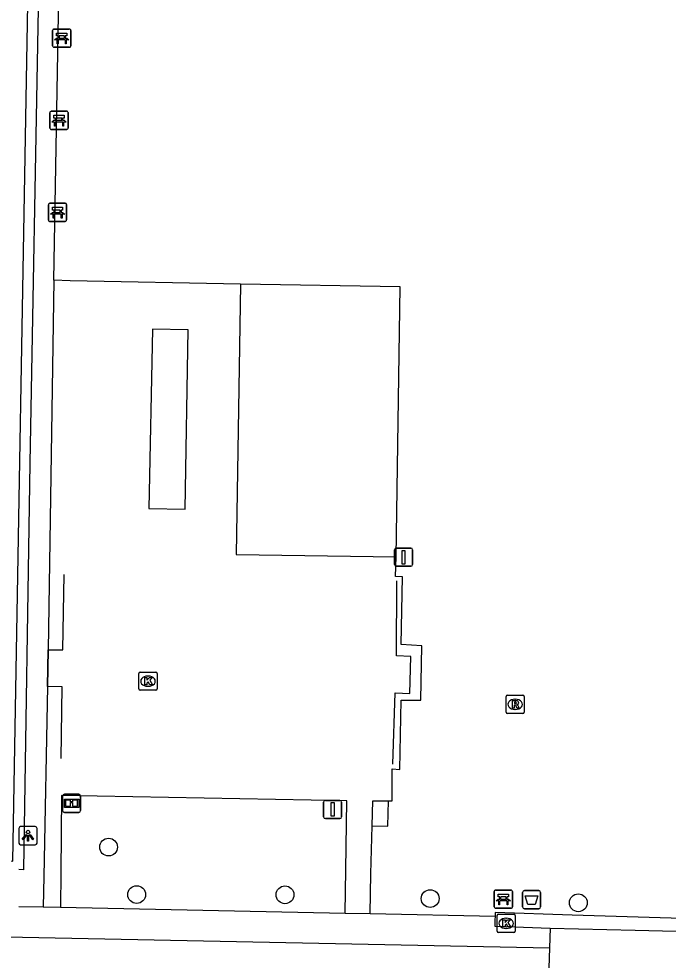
# Model space of a CAD drawing. Extents: x 161477 to 163040, y 383680 to 384868.
# Drawn here: x 161975.3 to 162011, y 384690.8 to 384742.5 of the extents above; entities that cross this region are included whole.
import ezdxf

# ---------------------------------------------------------------- set-up
doc = ezdxf.new("R2010")
doc.units = 0
for name, color, linetype in [('IMGEO_Afsluitpaal', 7, 'Continuous'), ('IMGEO_Afvalbak', 7, 'Continuous'), ('IMGEO_Bank', 7, 'Continuous'), ('IMGEO_Boom', 7, 'Continuous'), ('IMGEO_Hek', 7, 'Continuous'), ('IMGEO_Informatiebord', 7, 'Continuous'), ('IMGEO_Kolk', 7, 'Continuous'), ('IMGEO_Lage_trafo', 7, 'Continuous'), ('IMGEO_Lichtpunt', 7, 'Continuous'), ('IMGEO_Rijbaan_lokaal_halfverhard', 7, 'Continuous'), ('IMGEO_Rijbaan_lokaal_open', 7, 'Continuous'), ('IMGEO_Rioolput', 7, 'Continuous'), ('IMGEO_Voetpad_open', 7, 'Continuous')]:
    doc.layers.add(name, color=color, linetype=linetype)

msp = doc.modelspace()

# ---------------------------------------------------------------- linework, layer by layer
at = {"layer": 'IMGEO_Afsluitpaal'}
for p, q in [((161995.985, 384712.51), (161995.985, 384713.31)), ((161995.985, 384713.31), (161995.985, 384712.51)), ((161996.085, 384713.41), (161996.875, 384713.41)), ((161996.875, 384713.41), (161996.085, 384713.41)), ((161996.975, 384713.31), (161996.975, 384712.51)), ((161996.975, 384712.51), (161996.975, 384713.31)), ((161996.875, 384712.41), (161996.085, 384712.41)), ((161996.085, 384712.41), (161996.875, 384712.41)), ((161992.085, 384698.64), (161992.085, 384699.44)), ((161992.085, 384699.44), (161992.085, 384698.64)), ((161992.185, 384699.54), (161992.975, 384699.54)), ((161992.975, 384699.54), (161992.185, 384699.54)), ((161993.075, 384699.44), (161993.075, 384698.64)), ((161993.075, 384698.64), (161993.075, 384699.44)), ((161992.975, 384698.54), (161992.185, 384698.54)), ((161992.185, 384698.54), (161992.975, 384698.54))]:
    msp.add_line(p, q, dxfattribs=at)
for points in [[(161996.405, 384713.285), (161996.555, 384713.285), (161996.555, 384712.535), (161996.405, 384712.535), (161996.405, 384713.285)], [(161992.505, 384699.415), (161992.655, 384699.415), (161992.655, 384698.665), (161992.505, 384698.665), (161992.505, 384699.415)]]:
    msp.add_lwpolyline(points, dxfattribs=at)
for centre, start, end in [((161996.085, 384713.31), 90, 180), ((161996.085, 384713.31), 90, 180), ((161996.875, 384713.31), 0, 90), ((161996.875, 384713.31), 360, 90), ((161996.085, 384712.51), 180, 270), ((161996.085, 384712.51), 180, 270), ((161996.875, 384712.51), 270, 0), ((161996.875, 384712.51), 270, 0), ((161992.185, 384699.44), 90, 180), ((161992.185, 384699.44), 90, 180), ((161992.975, 384699.44), 0, 90), ((161992.975, 384699.44), 360, 90), ((161992.185, 384698.64), 180, 270), ((161992.185, 384698.64), 180, 270), ((161992.975, 384698.64), 270, 0), ((161992.975, 384698.64), 270, 0)]:
    msp.add_arc(centre, 0.1, start, end, dxfattribs=at)
at = {"layer": 'IMGEO_Afvalbak'}
for p, q in [((162003.015, 384693.68), (162003.015, 384694.48)), ((162003.015, 384694.48), (162003.015, 384693.68)), ((162003.115, 384694.58), (162003.905, 384694.58)), ((162003.905, 384694.58), (162003.115, 384694.58)), ((162004.005, 384694.48), (162004.005, 384693.68)), ((162004.005, 384693.68), (162004.005, 384694.48)), ((162003.905, 384693.58), (162003.115, 384693.58)), ((162003.115, 384693.58), (162003.905, 384693.58))]:
    msp.add_line(p, q, dxfattribs=at)
msp.add_lwpolyline([(162003.158, 384694.294), (162003.862, 384694.294), (162003.713, 384693.824), (162003.307, 384693.824), (162003.158, 384694.294)], dxfattribs=at)
for centre, start, end in [((162003.115, 384694.48), 90, 180), ((162003.115, 384694.48), 90, 180), ((162003.905, 384694.48), 0, 90), ((162003.905, 384694.48), 360, 90), ((162003.115, 384693.68), 180, 270), ((162003.115, 384693.68), 180, 270), ((162003.905, 384693.68), 270, 0), ((162003.905, 384693.68), 270, 0)]:
    msp.add_arc(centre, 0.1, start, end, dxfattribs=at)
at = {"layer": 'IMGEO_Bank'}
for p, q in [((161977.19, 384741.025), (161977.19, 384741.866)), ((161977.19, 384741.866), (161977.19, 384741.025)), ((161977.265, 384741.95), (161978.106, 384741.95)), ((161978.106, 384741.95), (161977.265, 384741.95)), ((161978.19, 384741.875), (161978.19, 384741.034)), ((161978.19, 384741.034), (161978.19, 384741.875)), ((161977.887, 384741.348), (161977.494, 384741.348)), ((161977.499, 384741.456), (161977.499, 384741.562)), ((161977.543, 384741.562), (161977.543, 384741.456)), ((161977.831, 384741.568), (161977.549, 384741.568)), ((161977.549, 384741.45), (161977.831, 384741.45)), ((161977.837, 384741.456), (161977.837, 384741.562)), ((161977.881, 384741.562), (161977.881, 384741.456)), ((161978.115, 384740.95), (161977.274, 384740.95)), ((161977.274, 384740.95), (161978.115, 384740.95)), ((161977.04, 384736.505), (161977.04, 384737.346)), ((161977.04, 384737.346), (161977.04, 384736.505)), ((161977.115, 384737.43), (161977.956, 384737.43)), ((161977.956, 384737.43), (161977.115, 384737.43)), ((161978.04, 384737.355), (161978.04, 384736.514)), ((161978.04, 384736.514), (161978.04, 384737.355)), ((161977.737, 384736.828), (161977.344, 384736.828)), ((161977.349, 384736.936), (161977.349, 384737.042)), ((161977.393, 384737.042), (161977.393, 384736.936)), ((161977.681, 384737.048), (161977.399, 384737.048)), ((161977.399, 384736.93), (161977.681, 384736.93)), ((161977.687, 384736.936), (161977.687, 384737.042)), ((161977.731, 384737.042), (161977.731, 384736.936)), ((161977.965, 384736.43), (161977.124, 384736.43)), ((161977.124, 384736.43), (161977.965, 384736.43)), ((161976.96, 384731.445), (161976.96, 384732.286)), ((161976.96, 384732.286), (161976.96, 384731.445)), ((161977.035, 384732.37), (161977.876, 384732.37)), ((161977.876, 384732.37), (161977.035, 384732.37)), ((161977.269, 384731.876), (161977.269, 384731.982)), ((161977.313, 384731.982), (161977.313, 384731.876)), ((161977.601, 384731.988), (161977.319, 384731.988)), ((161977.607, 384731.876), (161977.607, 384731.982)), ((161977.651, 384731.982), (161977.651, 384731.876)), ((161977.96, 384732.295), (161977.96, 384731.454)), ((161977.96, 384731.454), (161977.96, 384732.295)), ((161977.657, 384731.768), (161977.264, 384731.768)), ((161977.319, 384731.87), (161977.601, 384731.87)), ((161977.885, 384731.37), (161977.044, 384731.37)), ((161977.044, 384731.37), (161977.885, 384731.37)), ((162001.46, 384693.685), (162001.46, 384694.526)), ((162001.46, 384694.526), (162001.46, 384693.685)), ((162001.535, 384694.61), (162002.376, 384694.61)), ((162002.376, 384694.61), (162001.535, 384694.61)), ((162001.769, 384694.116), (162001.769, 384694.222)), ((162001.813, 384694.222), (162001.813, 384694.116)), ((162002.101, 384694.228), (162001.819, 384694.228)), ((162002.107, 384694.116), (162002.107, 384694.222)), ((162002.151, 384694.222), (162002.151, 384694.116)), ((162002.46, 384694.535), (162002.46, 384693.694)), ((162002.46, 384693.694), (162002.46, 384694.535)), ((162002.385, 384693.61), (162001.544, 384693.61)), ((162001.544, 384693.61), (162002.385, 384693.61)), ((162002.157, 384694.008), (162001.764, 384694.008)), ((162001.819, 384694.11), (162002.101, 384694.11))]:
    msp.add_line(p, q, dxfattribs=at)
for points in [[(161977.437, 384741.348), (161977.295, 384741.348), (161977.407, 384741.45), (161977.493, 384741.45)], [(161977.493, 384741.568), (161977.407, 384741.568), (161977.407, 384741.729), (161977.97, 384741.729), (161977.97, 384741.568), (161977.887, 384741.568)], [(161977.487, 384741.341), (161977.487, 384741.134), (161977.444, 384741.134), (161977.444, 384741.341)], [(161977.887, 384741.45), (161977.97, 384741.45), (161978.082, 384741.348), (161977.943, 384741.348)], [(161977.937, 384741.341), (161977.937, 384741.134), (161977.893, 384741.134), (161977.893, 384741.341)], [(161977.343, 384737.048), (161977.257, 384737.048), (161977.257, 384737.209), (161977.82, 384737.209), (161977.82, 384737.048), (161977.737, 384737.048)], [(161977.287, 384736.828), (161977.145, 384736.828), (161977.257, 384736.93), (161977.343, 384736.93)], [(161977.337, 384736.821), (161977.337, 384736.614), (161977.294, 384736.614), (161977.294, 384736.821)], [(161977.737, 384736.93), (161977.82, 384736.93), (161977.932, 384736.828), (161977.793, 384736.828)], [(161977.787, 384736.821), (161977.787, 384736.614), (161977.743, 384736.614), (161977.743, 384736.821)], [(161977.263, 384731.988), (161977.177, 384731.988), (161977.177, 384732.149), (161977.74, 384732.149), (161977.74, 384731.988), (161977.657, 384731.988)], [(161977.207, 384731.768), (161977.065, 384731.768), (161977.177, 384731.87), (161977.263, 384731.87)], [(161977.257, 384731.761), (161977.257, 384731.554), (161977.214, 384731.554), (161977.214, 384731.761)], [(161977.657, 384731.87), (161977.74, 384731.87), (161977.852, 384731.768), (161977.713, 384731.768)], [(161977.707, 384731.761), (161977.707, 384731.554), (161977.663, 384731.554), (161977.663, 384731.761)], [(162001.763, 384694.228), (162001.677, 384694.228), (162001.677, 384694.389), (162002.24, 384694.389), (162002.24, 384694.228), (162002.157, 384694.228)], [(162001.707, 384694.008), (162001.565, 384694.008), (162001.677, 384694.11), (162001.763, 384694.11)], [(162001.757, 384694.001), (162001.757, 384693.794), (162001.714, 384693.794), (162001.714, 384694.001)], [(162002.157, 384694.11), (162002.24, 384694.11), (162002.352, 384694.008), (162002.213, 384694.008)], [(162002.207, 384694.001), (162002.207, 384693.794), (162002.163, 384693.794), (162002.163, 384694.001)]]:
    msp.add_lwpolyline(points, dxfattribs=at)
for centre, radius, start, end in [((161977.268, 384741.872), 0.0779, 92.4484, 184.2845), ((161977.268, 384741.872), 0.0779, 92.4484, 184.2845), ((161978.112, 384741.872), 0.0779, 2.4484, 94.2845), ((161978.112, 384741.872), 0.0779, 2.4484, 94.2845), ((161977.437, 384741.341), 0.00671, 2.8957, 87.1043), ((161977.494, 384741.341), 0.00671, 92.8957, 177.1043), ((161977.492, 384741.561), 0.00671, 2.8957, 87.1043), ((161977.492, 384741.457), 0.00671, 272.8957, 357.1043), ((161977.549, 384741.561), 0.00671, 92.8957, 177.1043), ((161977.549, 384741.457), 0.00671, 182.8957, 267.1043), ((161977.831, 384741.561), 0.00671, 2.8957, 87.1043), ((161977.831, 384741.457), 0.00671, 272.8957, 357.1043), ((161977.888, 384741.561), 0.00671, 92.8957, 177.1043), ((161977.888, 384741.457), 0.00671, 182.8957, 267.1043), ((161977.886, 384741.341), 0.00671, 2.8957, 87.1043), ((161977.943, 384741.341), 0.00671, 92.8957, 177.1043), ((161977.268, 384741.028), 0.0779, 182.4484, 274.2845), ((161977.268, 384741.028), 0.0779, 182.4484, 274.2845), ((161978.112, 384741.028), 0.0779, 272.4484, 4.2845), ((161978.112, 384741.028), 0.0779, 272.4484, 4.2845), ((161977.118, 384737.352), 0.0779, 92.4484, 184.2845), ((161977.118, 384737.352), 0.0779, 92.4484, 184.2845), ((161977.962, 384737.352), 0.0779, 2.4484, 94.2845), ((161977.962, 384737.352), 0.0779, 2.4484, 94.2845), ((161977.287, 384736.821), 0.00671, 2.8957, 87.1043), ((161977.344, 384736.821), 0.00671, 92.8957, 177.1043), ((161977.342, 384737.041), 0.00671, 2.8957, 87.1043), ((161977.342, 384736.937), 0.00671, 272.8957, 357.1043), ((161977.399, 384737.041), 0.00671, 92.8957, 177.1043), ((161977.399, 384736.937), 0.00671, 182.8957, 267.1043), ((161977.681, 384737.041), 0.00671, 2.8957, 87.1043), ((161977.681, 384736.937), 0.00671, 272.8957, 357.1043), ((161977.738, 384737.041), 0.00671, 92.8957, 177.1043), ((161977.738, 384736.937), 0.00671, 182.8957, 267.1043), ((161977.736, 384736.821), 0.00671, 2.8957, 87.1043), ((161977.793, 384736.821), 0.00671, 92.8957, 177.1043), ((161977.118, 384736.508), 0.0779, 182.4484, 274.2845), ((161977.118, 384736.508), 0.0779, 182.4484, 274.2845), ((161977.962, 384736.508), 0.0779, 272.4484, 4.2845), ((161977.962, 384736.508), 0.0779, 272.4484, 4.2845), ((161977.038, 384732.292), 0.0779, 92.4484, 184.2845), ((161977.038, 384732.292), 0.0779, 92.4484, 184.2845), ((161977.262, 384731.981), 0.00671, 2.8957, 87.1043), ((161977.319, 384731.981), 0.00671, 92.8957, 177.1043), ((161977.601, 384731.981), 0.00671, 2.8957, 87.1043), ((161977.658, 384731.981), 0.00671, 92.8957, 177.1043), ((161977.882, 384732.292), 0.0779, 2.4484, 94.2845), ((161977.882, 384732.292), 0.0779, 2.4484, 94.2845), ((161977.038, 384731.448), 0.0779, 182.4484, 274.2845), ((161977.038, 384731.448), 0.0779, 182.4484, 274.2845), ((161977.207, 384731.761), 0.00671, 2.8957, 87.1043), ((161977.264, 384731.761), 0.00671, 92.8957, 177.1043), ((161977.262, 384731.877), 0.00671, 272.8957, 357.1043), ((161977.319, 384731.877), 0.00671, 182.8957, 267.1043), ((161977.601, 384731.877), 0.00671, 272.8957, 357.1043), ((161977.658, 384731.877), 0.00671, 182.8957, 267.1043), ((161977.656, 384731.761), 0.00671, 2.8957, 87.1043), ((161977.713, 384731.761), 0.00671, 92.8957, 177.1043), ((161977.882, 384731.448), 0.0779, 272.4484, 4.2845), ((161977.882, 384731.448), 0.0779, 272.4484, 4.2845), ((162001.538, 384694.532), 0.0779, 92.4484, 184.2845), ((162001.538, 384694.532), 0.0779, 92.4484, 184.2845), ((162001.762, 384694.221), 0.00671, 2.8957, 87.1043), ((162001.762, 384694.117), 0.00671, 272.8957, 357.1043), ((162001.819, 384694.221), 0.00671, 92.8957, 177.1043), ((162001.819, 384694.117), 0.00671, 182.8957, 267.1043), ((162002.101, 384694.221), 0.00671, 2.8957, 87.1043), ((162002.101, 384694.117), 0.00671, 272.8957, 357.1043), ((162002.158, 384694.221), 0.00671, 92.8957, 177.1043), ((162002.158, 384694.117), 0.00671, 182.8957, 267.1043), ((162002.382, 384694.532), 0.0779, 2.4484, 94.2845), ((162002.382, 384694.532), 0.0779, 2.4484, 94.2845), ((162001.538, 384693.688), 0.0779, 182.4484, 274.2845), ((162001.538, 384693.688), 0.0779, 182.4484, 274.2845), ((162001.707, 384694.001), 0.00671, 2.8957, 87.1043), ((162001.764, 384694.001), 0.00671, 92.8957, 177.1043), ((162002.156, 384694.001), 0.00671, 2.8957, 87.1043), ((162002.213, 384694.001), 0.00671, 92.8957, 177.1043), ((162002.382, 384693.688), 0.0779, 272.4484, 4.2845), ((162002.382, 384693.688), 0.0779, 272.4484, 4.2845)]:
    msp.add_arc(centre, radius, start, end, dxfattribs=at)
at = {"layer": 'IMGEO_Boom'}
for centre in [(161980.266, 384696.974), (161981.81, 384694.36), (161989.96, 384694.35), (161997.94, 384694.14), (162006.08, 384693.91)]:
    msp.add_circle(centre, 0.489, dxfattribs=at)
at = {"layer": 'IMGEO_Hek'}
for points in [[(161977.746, 384707.811), (161977.818, 384711.959)], [(161996.082, 384707.48), (161996.111, 384711.611)], [(161976.914, 384705.794), (161976.946, 384707.824)], [(161976.946, 384707.824), (161977.746, 384707.811)], [(161996.882, 384707.453), (161996.082, 384707.48)], [(161996.814, 384705.424), (161996.882, 384707.453)], [(161977.714, 384705.782), (161976.914, 384705.794)], [(161977.652, 384701.845), (161977.714, 384705.782)], [(161995.884, 384701.54), (161996.015, 384705.451)], [(161996.015, 384705.451), (161996.814, 384705.424)]]:
    msp.add_lwpolyline(points, dxfattribs=at)
at = {"layer": 'IMGEO_Informatiebord'}
for p, q in [((161977.835, 384699.88), (161978.625, 384699.88)), ((161978.625, 384699.88), (161977.835, 384699.88)), ((161977.735, 384698.98), (161977.735, 384699.78)), ((161977.735, 384699.78), (161977.735, 384698.98)), ((161978.725, 384699.78), (161978.725, 384698.98)), ((161978.725, 384698.98), (161978.725, 384699.78)), ((161978.625, 384698.88), (161977.835, 384698.88)), ((161977.835, 384698.88), (161978.625, 384698.88))]:
    msp.add_line(p, q, dxfattribs=at)
for points in [[(161977.836, 384699.612), (161978.624, 384699.612), (161978.624, 384699.148), (161977.836, 384699.148), (161977.836, 384699.612)], [(161977.901, 384699.547), (161977.901, 384699.213), (161978.176, 384699.213), (161978.177, 384699.426), (161978.281, 384699.427), (161978.282, 384699.213), (161978.559, 384699.213), (161978.559, 384699.547), (161978.283, 384699.547), (161978.283, 384699.467), (161978.177, 384699.467), (161978.177, 384699.547), (161977.901, 384699.547)]]:
    msp.add_lwpolyline(points, dxfattribs=at)
for centre, start, end in [((161977.835, 384699.78), 90, 180), ((161977.835, 384699.78), 90, 180), ((161978.625, 384699.78), 0, 90), ((161978.625, 384699.78), 360, 90), ((161977.835, 384698.98), 180, 270), ((161977.835, 384698.98), 180, 270), ((161978.625, 384698.98), 270, 0), ((161978.625, 384698.98), 270, 0)]:
    msp.add_arc(centre, 0.1, start, end, dxfattribs=at)
at = {"layer": 'IMGEO_Kolk'}
for p, q in [((161982.007, 384706.593), (161982.859, 384706.593)), ((161981.932, 384705.667), (161981.932, 384706.519)), ((161982.42, 384706.373), (161982.445, 384706.373)), ((161982.933, 384706.519), (161982.933, 384705.667)), ((161982.859, 384705.593), (161982.007, 384705.593)), ((161982.443, 384705.813), (161982.418, 384705.813)), ((162001.618, 384692.354), (162001.618, 384693.206)), ((162001.693, 384693.28), (162002.545, 384693.28)), ((162002.619, 384693.206), (162002.619, 384692.354)), ((162002.106, 384693.06), (162002.131, 384693.06)), ((162002.545, 384692.28), (162001.693, 384692.28)), ((162002.129, 384692.5), (162002.104, 384692.5))]:
    msp.add_line(p, q, dxfattribs=at)
for points in [[(161982.007, 384706.593), (161982.859, 384706.593)], [(161981.932, 384705.667), (161981.932, 384706.519)], [(161982.253, 384706.293), (161982.376, 384706.293), (161982.376, 384706.142), (161982.506, 384706.293), (161982.67, 384706.293), (161982.524, 384706.142), (161982.677, 384705.893), (161982.525, 384705.893), (161982.44, 384706.057), (161982.376, 384705.99), (161982.376, 384705.893), (161982.253, 384705.893), (161982.253, 384706.293)], [(161982.933, 384706.519), (161982.933, 384705.667)], [(161982.859, 384705.593), (161982.007, 384705.593)], [(162001.618, 384692.354), (162001.618, 384693.206)], [(162001.693, 384693.28), (162002.545, 384693.28)], [(162002.619, 384693.206), (162002.619, 384692.354)], [(162001.939, 384692.98), (162002.062, 384692.98), (162002.062, 384692.829), (162002.192, 384692.98), (162002.356, 384692.98), (162002.21, 384692.829), (162002.363, 384692.58), (162002.211, 384692.58), (162002.126, 384692.744), (162002.062, 384692.677), (162002.062, 384692.58), (162001.939, 384692.58), (162001.939, 384692.98)], [(162002.545, 384692.28), (162001.693, 384692.28)]]:
    msp.add_lwpolyline(points, dxfattribs=at)
for centre, start, end in [((161982.009, 384706.517), 91.552, 178.448), ((161982.009, 384706.517), 91.552, 178.448), ((161982.857, 384706.517), 1.552, 88.448), ((161982.857, 384706.517), 1.552, 88.448), ((161982.009, 384705.669), 181.552, 268.448), ((161982.009, 384705.669), 181.552, 268.448), ((161982.857, 384705.669), 271.552, 358.448), ((161982.857, 384705.669), 271.552, 358.448), ((162001.695, 384693.204), 91.552, 178.448), ((162001.695, 384693.204), 91.552, 178.448), ((162002.543, 384693.204), 1.552, 88.448), ((162002.543, 384693.204), 1.552, 88.448), ((162001.695, 384692.356), 181.552, 268.448), ((162001.695, 384692.356), 181.552, 268.448), ((162002.543, 384692.356), 271.552, 358.448), ((162002.543, 384692.356), 271.552, 358.448)]:
    msp.add_arc(centre, 0.0765, start, end, dxfattribs=at)
for centre, major_axis, ratio, start_param, end_param in [((161982.419, 384706.093), (-0.387, 0.002), 0.722429, 4.712389, 7.853982), ((161982.444, 384706.093), (-0.39, 0.002), 0.717154, 1.570796, 4.712389), ((162002.105, 384692.78), (-0.387, 0.002), 0.722429, 4.712389, 7.853982), ((162002.13, 384692.78), (-0.39, 0.002), 0.717154, 1.570796, 4.712389)]:
    msp.add_ellipse(centre, major_axis=major_axis, ratio=ratio, start_param=start_param, end_param=end_param, dxfattribs=at)
at = {"layer": 'IMGEO_Lage_trafo'}
for points in [[(161994.756, 384698.147), (161994.797, 384699.511), (161995.658, 384699.515)], [(161994.756, 384698.147), (161995.617, 384698.121), (161995.658, 384699.515)]]:
    msp.add_lwpolyline(points, dxfattribs=at)
at = {"layer": 'IMGEO_Lichtpunt'}
for p, q in [((161975.337, 384698.003), (161975.337, 384697.196)), ((161975.337, 384698.003), (161975.337, 384697.196)), ((161976.239, 384698.098), (161975.431, 384698.098)), ((161976.239, 384698.098), (161975.431, 384698.098)), ((161976.333, 384697.196), (161976.333, 384698.003)), ((161976.333, 384697.196), (161976.333, 384698.003)), ((161975.431, 384697.102), (161976.239, 384697.102)), ((161975.431, 384697.102), (161976.239, 384697.102))]:
    msp.add_line(p, q, dxfattribs=at)
for points in [[(161975.711, 384697.667), (161975.75, 384697.639), (161975.562, 384697.377), (161975.524, 384697.404), (161975.711, 384697.667)], [(161975.813, 384697.619), (161975.86, 384697.619), (161975.86, 384697.297), (161975.813, 384697.297), (161975.813, 384697.619)], [(161975.923, 384697.639), (161975.961, 384697.666), (161976.148, 384697.404), (161976.109, 384697.376), (161975.923, 384697.639)]]:
    msp.add_lwpolyline(points, dxfattribs=at)
msp.add_circle((161975.836, 384697.801), 0.0994, dxfattribs=at)
for centre, start, end in [((161975.431, 384698.003), 90, 180), ((161975.431, 384698.003), 90, 180), ((161976.239, 384698.003), 0, 90), ((161976.239, 384698.003), 0, 90), ((161975.431, 384697.196), 180, 270), ((161975.431, 384697.196), 180, 270), ((161976.239, 384697.196), 270, 0), ((161976.239, 384697.196), 270, 360)]:
    msp.add_arc(centre, 0.0946, start, end, dxfattribs=at)
at = {"layer": 'IMGEO_Rijbaan_lokaal_halfverhard'}
msp.add_lwpolyline([(161890.112, 384693.611), (161894.032, 384693.674), (162004.501, 384691.435)], dxfattribs=at)
at = {"layer": 'IMGEO_Rijbaan_lokaal_open'}
for points in [[(162004.539, 384692.523), (162004.501, 384691.435)], [(162004.539, 384692.523), (162009.214, 384692.406), (162012.969, 384692.31)], [(162004.501, 384691.435), (162004.364, 384687.509)]]:
    msp.add_lwpolyline(points, dxfattribs=at)
at = {"layer": 'IMGEO_Rioolput'}
for p, q in [((162002.109, 384704.394), (162002.109, 384705.246)), ((162002.184, 384705.32), (162003.036, 384705.32)), ((162002.597, 384705.1), (162002.622, 384705.1)), ((162003.11, 384705.246), (162003.11, 384704.394)), ((162002.62, 384704.54), (162002.595, 384704.54)), ((162003.036, 384704.32), (162002.184, 384704.32))]:
    msp.add_line(p, q, dxfattribs=at)
for points in [[(162002.109, 384704.394), (162002.109, 384705.246)], [(162002.184, 384705.32), (162003.036, 384705.32)], [(162002.698, 384705.018), (162002.446, 384705.02), (162002.446, 384704.62)], [(162003.11, 384705.246), (162003.11, 384704.394)], [(162002.446, 384704.62), (162002.57, 384704.62), (162002.57, 384704.782), (162002.581, 384704.782)], [(162002.624, 384704.939), (162002.57, 384704.939), (162002.57, 384704.858)], [(162002.57, 384704.858), (162002.622, 384704.858)], [(162002.628, 384704.753), (162002.699, 384704.62), (162002.839, 384704.62), (162002.774, 384704.746)], [(162003.036, 384704.32), (162002.184, 384704.32)]]:
    msp.add_lwpolyline(points, dxfattribs=at)
for centre, radius, start, end in [((162002.186, 384705.244), 0.0765, 91.552, 178.448), ((162002.186, 384705.244), 0.0765, 91.552, 178.448), ((162002.697, 384704.908), 0.109, 350.3612, 89.416), ((162003.034, 384705.244), 0.0765, 1.552, 88.448), ((162003.034, 384705.244), 0.0765, 1.552, 88.448), ((162002.58, 384704.729), 0.0533, 26.0293, 88.6989), ((162002.606, 384705.047), 0.19, 274.7715, 282.9687), ((162002.63, 384704.843), 0.0964, 77.0061, 93.1865), ((162002.644, 384704.9), 0.0378, 276.6634, 79.6772), ((162002.695, 384704.908), 0.112, 277.5842, 350.9817), ((162002.679, 384704.693), 0.108, 29.5134, 73.7905), ((162002.186, 384704.396), 0.0765, 181.552, 268.448), ((162002.186, 384704.396), 0.0765, 181.552, 268.448), ((162003.034, 384704.396), 0.0765, 271.552, 358.448), ((162003.034, 384704.396), 0.0765, 271.552, 358.448)]:
    msp.add_arc(centre, radius, start, end, dxfattribs=at)
for centre, major_axis, ratio, start_param, end_param in [((162002.596, 384704.82), (-0.387, 0.002), 0.722429, 4.712389, 7.853982), ((162002.621, 384704.82), (-0.39, 0.002), 0.717154, 1.570796, 4.712389)]:
    msp.add_ellipse(centre, major_axis=major_axis, ratio=ratio, start_param=start_param, end_param=end_param, dxfattribs=at)
at = {"layer": 'IMGEO_Voetpad_open'}
for points in [[(161916.476, 384696.826), (161917.128, 384736.313), (161916.111, 384736.298), (161916.215, 384741.486), (161917.15, 384741.455), (161917.326, 384751.471), (161916.362, 384751.47), (161916.471, 384756.683), (161917.419, 384756.687), (161918.155, 384796.249), (161977.303, 384795.269), (161977.238, 384791.77), (161977.067, 384782.569), (161976.756, 384763.85), (161976.394, 384743.072), (161975.933, 384718.078), (161975.586, 384695.729), (161975.329, 384695.734)], [(161917, 384697.186), (161975.001, 384696.196), (161976.718, 384794.667), (161918.703, 384795.714), (161917, 384697.186)], [(161977.264, 384728.136), (161977.816, 384760.452), (161978.205, 384782.715), (161978.39, 384792.637), (161978.394, 384792.879)], [(161977.264, 384728.136), (161976.946, 384707.824), (161976.914, 384705.794), (161976.703, 384695.353), (161976.669, 384693.682)], [(161987.519, 384727.925), (161978.162, 384728.11), (161977.264, 384728.136)], [(161987.519, 384727.925), (161987.278, 384713.059), (161996.066, 384712.926)], [(161996.066, 384712.926), (161996.288, 384727.782), (161987.519, 384727.925)], [(161984.466, 384715.56), (161984.631, 384725.419), (161982.683, 384725.457), (161982.484, 384715.587), (161984.466, 384715.56)], [(161995.658, 384699.515), (161995.849, 384699.516), (161995.851, 384701.269), (161996.268, 384701.239), (161996.346, 384705.044), (161997.426, 384705.043), (161997.489, 384708.034), (161996.338, 384708.107), (161996.412, 384711.834), (161996.036, 384711.845), (161996.066, 384712.926)], [(161993.264, 384693.341), (161993.297, 384695.715), (161993.35, 384699.522), (161977.686, 384699.813), (161977.638, 384695.574), (161977.615, 384693.662)], [(161994.635, 384693.313), (161994.678, 384695.505), (161994.756, 384698.147)], [(161975.325, 384693.709), (161976.669, 384693.682)], [(161976.669, 384693.682), (161977.615, 384693.662)], [(161977.615, 384693.662), (161993.264, 384693.341)], [(161993.264, 384693.341), (161994.635, 384693.313)], [(161994.635, 384693.313), (162001.506, 384693.172)], [(162001.506, 384693.172), (162001.5, 384692.95), (162001.49, 384692.618), (162002.098, 384692.598), (162004.539, 384692.523)], [(162012.969, 384692.31), (162012.996, 384693.007), (162005.747, 384693.236), (162001.512, 384693.369), (162001.506, 384693.172)]]:
    msp.add_lwpolyline(points, dxfattribs=at)

doc.saveas('drawing.dxf')
